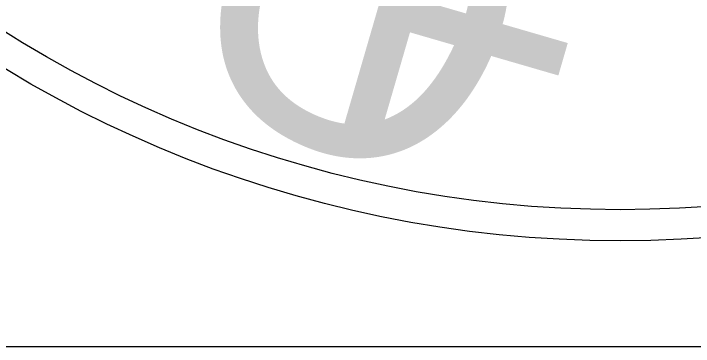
# Model space of a CAD drawing. Extents: x 2193008 to 2198143, y 1236112 to 1237864.
# Drawn here: x 2196412.887 to 2196415.528, y 1237123.036 to 1237124.329 of the extents above; entities that cross this region are included whole.
import ezdxf

# ---------------------------------------------------------------- set-up
doc = ezdxf.new("R2010")
doc.units = 0
doc.layers.add('great seal', color=7, linetype='Continuous')
doc.layers.add('SHT-BNDRY', color=7, linetype='Continuous')

msp = doc.modelspace()

# ---------------------------------------------------------------- linework, layer by layer
at = {"layer": 'great seal'}
for radius in [4.5988, 4.5988, 4.5988, 4.4778, 4.4778, 4.4778]:
    msp.add_circle((2196415.2433, 1237128.0451), radius, dxfattribs=at)
at = {"layer": 'SHT-BNDRY'}
msp.add_lwpolyline([(2196242.2095, 1237123.0362), (2196564.7095, 1237123.0362), (2196564.7095, 1237333.0362), (2196242.2095, 1237333.0362)], close=True, dxfattribs=at)

# ---------------------------------------------------------------- texts
at = {"layer": 'great seal'}
for s, height, rotation, p in [('O', 1.1695, 335.5075, (2196413.453, 1237124.0879)), ('O', 1.1695, 335.5075, (2196413.453, 1237124.0879)), ('O', 1.1695, 335.5075, (2196413.453, 1237124.0879)), ('F', 1.1695, 343.7959, (2196414.0311, 1237123.8777)), ('F', 1.1695, 343.7959, (2196414.0311, 1237123.8777)), ('F', 1.1695, 343.7959, (2196414.0311, 1237123.8777)), ('T', 1.1701, 0.3726, (2196415.2398, 1237123.6675)), ('T', 1.1701, 0.3726, (2196415.2398, 1237123.6675)), ('T', 1.1701, 0.3726, (2196415.2398, 1237123.6675))]:
    msp.add_text(s, height=height, rotation=rotation, dxfattribs=at).set_placement(p)

doc.saveas('drawing.dxf')
